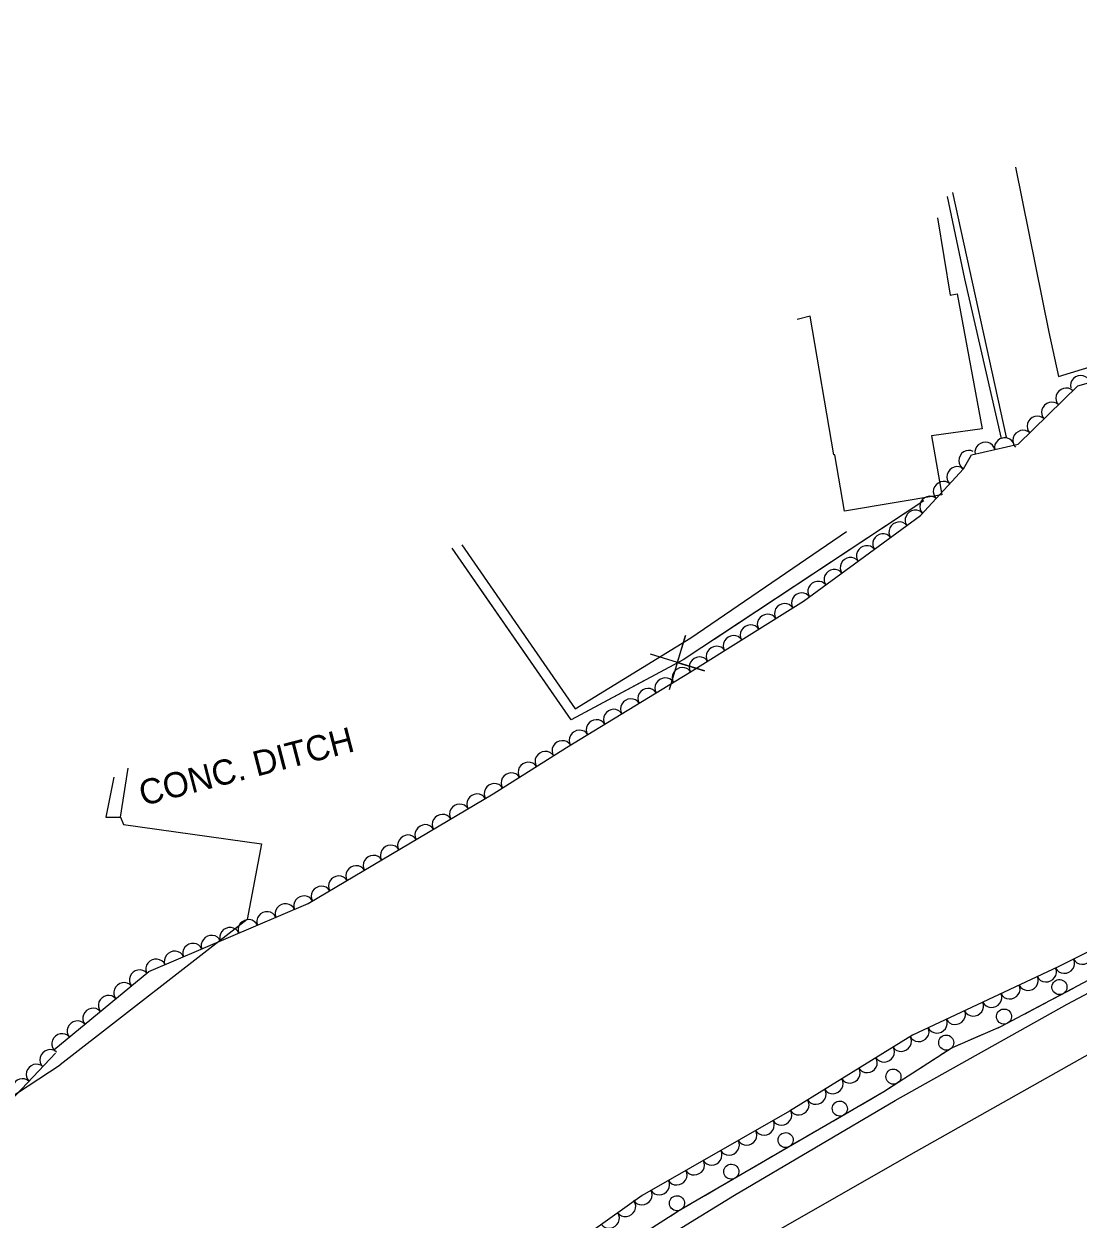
# Model space of a CAD drawing. Extents: x 1722896 to 1754269, y 648279 to 666297.
# Drawn here: x 1742665.5 to 1742875.4, y 651739.3 to 651977.3 of the extents above; entities that cross this region are included whole.
import ezdxf

# ---------------------------------------------------------------- set-up
doc = ezdxf.new("R2010")
doc.units = 0
for name, color, linetype in [('DESIGN - CENTERLINE - Proposed', 7, 'Continuous'), ('DESIGN - CENTERLINE - Proposed Text', 7, 'Continuous'), ('DESIGN - SCRATCH - User 1', 7, 'Continuous'), ('SURVEY - CENTERLINE - Preliminary Text', 7, 'Continuous'), ('SURVEY - CONTOURS - Intermediate with optional Text', 7, 'Continuous'), ('SURVEY - VEGETATION - Features with Text', 7, 'Continuous')]:
    doc.layers.add(name, color=color, linetype=linetype)

msp = doc.modelspace()

# ---------------------------------------------------------------- linework, layer by layer
at = {"layer": 'DESIGN - CENTERLINE - Proposed'}
msp.add_lwpolyline([(1742683.45, 651827.31), (1742681.87, 651819.34), (1742684.75, 651819.33), (1742686.31, 651829.11)], dxfattribs=at)
at = {"layer": 'DESIGN - CENTERLINE - Proposed Text'}
for points in [[(1742850.39, 651943.74), (1742861.01, 651895.02), (1742860.09, 651894.78), (1742852.84, 651926.59), (1742849.34, 651942.98)], [(1742847.4, 651938.71), (1742849.86, 651923.32), (1742851.29, 651923.59), (1742856.24, 651896.68), (1742846.19, 651895.3), (1742848.23, 651883.55), (1742828.83, 651880.33), (1742826.95, 651891.55), (1742826.73, 651891.49), (1742822.02, 651919.12), (1742819.41, 651918.44)], [(1742844.62, 651882.36), (1742796.76, 651850.69), (1742774.46, 651838.73), (1742750.79, 651872.91)], [(1742844.62, 651882.36), (1742802.92, 651854.77)], [(1742757.49, 651863.23), (1742750.79, 651872.91)], [(1742789.08, 651846.57), (1742774.46, 651838.73), (1742757.49, 651863.23)], [(1742794.01, 651844.79), (1742797.19, 651855.57), (1742795.56, 651850.16), (1742800.97, 651848.52), (1742790.23, 651851.84)]]:
    msp.add_lwpolyline(points, dxfattribs=at)
at = {"layer": 'DESIGN - SCRATCH - User 1'}
for points in [[(1743365.85, 651977.34), (1743332.79, 651966.42), (1743295.19, 651955.7), (1743248.55, 651942.05), (1743198.11, 651925.85), (1743163.63, 651914.49), (1743147.77, 651909.08), (1743105.66, 651892.59), (1743020.15, 651857.45), (1742984.3, 651841.33), (1742947.3, 651823.17), (1742893.81, 651795.58), (1742859.89, 651777.58), (1742850.32, 651773.45), (1742836.72, 651764.69), (1742796.21, 651741.15), (1742760.7, 651718.48), (1742717.06, 651689.37)], [(1742874.36, 651785.26), (1742870.3, 651783.1)], [(1742866.81, 651781.25), (1742864.74, 651780.15)], [(1742868.89, 651782.35), (1742866.81, 651781.25)], [(1742863.32, 651779.4), (1742859.89, 651777.58), (1742859.23, 651777.3)], [(1742857.77, 651776.67), (1742855.61, 651775.73)], [(1742851.98, 651774.17), (1742850.32, 651773.45), (1742847.97, 651771.94)], [(1742855.61, 651775.73), (1742853.45, 651774.8)], [(1742844.65, 651769.8), (1742842.68, 651768.53)], [(1742846.63, 651771.07), (1742844.65, 651769.8)], [(1742841.33, 651767.66), (1742837.47, 651765.17)], [(1742836.1, 651764.33), (1742834.07, 651763.15)], [(1742834.07, 651763.15), (1742832.04, 651761.97)], [(1742830.66, 651761.17), (1742826.68, 651758.85)], [(1742825.29, 651758.05), (1742823.26, 651756.87)], [(1742819.85, 651754.89), (1742815.87, 651752.57)], [(1742823.26, 651756.87), (1742821.23, 651755.69)], [(1742812.46, 651750.59), (1742810.43, 651749.41)], [(1742814.49, 651751.77), (1742812.46, 651750.59)], [(1742809.04, 651748.6), (1742805.06, 651746.29)], [(1742803.68, 651745.49), (1742801.65, 651744.31)], [(1742801.65, 651744.31), (1742799.62, 651743.13)], [(1742798.23, 651742.32), (1742796.21, 651741.15), (1742794.31, 651739.93)]]:
    msp.add_lwpolyline(points, dxfattribs=at)
for centre, start, end in [((1742871.65, 651785.52), 51.2079, 51.1981), ((1742860.61, 651779.66), 51.2079, 51.1981), ((1742849.11, 651774.46), 56.0488, 56.0389), ((1742838.6, 651767.69), 56.0488, 56.0389), ((1742827.93, 651761.32), 53.4277, 53.4179), ((1742817.13, 651755.04), 53.4277, 53.4179), ((1742806.32, 651748.76), 53.4277, 53.4179), ((1742795.51, 651742.47), 53.4277, 53.4179)]:
    msp.add_arc(centre, 1.5, start, end, dxfattribs=at)
at = {"layer": 'SURVEY - CENTERLINE - Preliminary Text'}
for points in [[(1742862.89, 651948.81), (1742869.52, 651915.98), (1742871.45, 651907.15), (1742910.55, 651919.04)], [(1742720.16, 651676.04), (1742749.8, 651695.73), (1742781.88, 651716.47), (1742807.75, 651732.58), (1742843.18, 651752.86), (1742886.17, 651777.08), (1742924.71, 651797.25), (1742967.57, 651818.87), (1743010.4, 651838.76), (1743055.27, 651858.66), (1743095.73, 651874.85), (1743150.2, 651895.53)], [(1742717.45, 651686.49), (1742742.22, 651703.77), (1742771.76, 651722.45), (1742806.94, 651744.06), (1742838.97, 651762.92), (1742873.15, 651782.14), (1742913.01, 651803.23), (1742955.63, 651824.85), (1742984.23, 651838.09), (1743023.99, 651856.56), (1743077.43, 651879.1), (1743116.86, 651894.33)], [(1742752.68, 651873.58), (1742775.23, 651840.93), (1742798.3, 651855.08), (1742829.27, 651876.27)], [(1742684.75, 651819.33), (1742685.34, 651817.92), (1742712.81, 651814.06), (1742709.94, 651798.96), (1742672.77, 651770.04)], [(1742599.8, 651765.9), (1742655.87, 651759), (1742672.77, 651770.04)]]:
    msp.add_lwpolyline(points, dxfattribs=at)
at = {"layer": 'SURVEY - VEGETATION - Features with Text'}
for points in [[(1742671.47, 651773.05), (1742690.38, 651788.61), (1742722.11, 651802.17), (1742758.95, 651824.04), (1742773.54, 651833.26), (1742797.99, 651848.15), (1742820.72, 651862.38), (1742844.02, 651879.44), (1742852.56, 651888.71), (1742854.13, 651891.54), (1742863.45, 651893.63), (1742875.28, 651905.26), (1742918.16, 651917.44)], [(1743123.86, 651904.86), (1743098.02, 651894.27), (1743074.82, 651885.65), (1743039.13, 651871.33), (1743005.51, 651855.39), (1742980.74, 651845.09), (1742958.98, 651837.03), (1742942.61, 651831.97), (1742937.41, 651826.72), (1742935.8, 651822.24), (1742924.75, 651814.29), (1742903.74, 651805.73), (1742871.36, 651789.53), (1742842.39, 651775.95), (1742817.94, 651760.82), (1742788.57, 651744.04), (1742764.92, 651727.12), (1742742.03, 651713.19), (1742716.08, 651693.8)], [(1742718.32, 651696.18), (1742688.99, 651674.83), (1742661.24, 651654.04), (1742631.77, 651631.04), (1742606.34, 651613.83), (1742585.43, 651594.15), (1742574.29, 651582.07), (1742546.72, 651562.5), (1742518.13, 651538.03), (1742498.54, 651519.39), (1742506.29, 651559.7), (1742505.92, 651590.43), (1742507.82, 651643.95), (1742510.2, 651661.6), (1742550.54, 651675.93), (1742575.63, 651688.7), (1742603.54, 651729.08), (1742635, 651742.78), (1742659.39, 651759.26), (1742671.85, 651772.36)]]:
    msp.add_lwpolyline(points, dxfattribs=at)
for centre, major_axis in [((1742875.86, 651905.42), (1.92, 0.55)), ((1742872.86, 651902.88), (1.43, 1.4)), ((1742870.01, 651900.08), (1.43, 1.4)), ((1742867.15, 651897.27), (1.43, 1.4)), ((1742860.71, 651893.02), (1.95, 0.44)), ((1742864.3, 651894.47), (1.43, 1.4)), ((1742853.52, 651890.44), (0.97, 1.75)), ((1742856.81, 651892.14), (1.95, 0.44)), ((1742851.19, 651887.23), (1.36, 1.47)), ((1742848.48, 651884.29), (1.36, 1.47)), ((1742845.77, 651881.34), (1.36, 1.47)), ((1742842.87, 651878.61), (1.61, 1.18)), ((1742839.65, 651876.24), (1.61, 1.18)), ((1742836.42, 651873.88), (1.61, 1.18)), ((1742833.19, 651871.52), (1.61, 1.18)), ((1742829.97, 651869.15), (1.61, 1.18)), ((1742826.74, 651866.79), (1.61, 1.18)), ((1742823.51, 651864.42), (1.61, 1.18)), ((1742820.26, 651862.09), (1.7, 1.06)), ((1742816.87, 651859.97), (1.7, 1.06)), ((1742813.48, 651857.85), (1.7, 1.06)), ((1742810.09, 651855.73), (1.7, 1.06)), ((1742806.7, 651853.6), (1.7, 1.06)), ((1742803.31, 651851.48), (1.7, 1.06)), ((1742799.92, 651849.36), (1.7, 1.06)), ((1742796.52, 651847.26), (1.71, 1.04)), ((1742789.68, 651843.1), (1.71, 1.04)), ((1742793.1, 651845.18), (1.71, 1.04)), ((1742786.27, 651841.01), (1.71, 1.04)), ((1742782.85, 651838.93), (1.71, 1.04)), ((1742779.44, 651836.85), (1.71, 1.04)), ((1742776.02, 651834.77), (1.71, 1.04)), ((1742772.61, 651832.68), (1.69, 1.07)), ((1742769.23, 651830.54), (1.69, 1.07)), ((1742762.47, 651826.27), (1.69, 1.07)), ((1742765.85, 651828.4), (1.69, 1.07)), ((1742759.09, 651824.13), (1.69, 1.07)), ((1742755.65, 651822.08), (1.72, 1.02)), ((1742752.21, 651820.04), (1.72, 1.02)), ((1742748.77, 651818), (1.72, 1.02)), ((1742745.33, 651815.96), (1.72, 1.02)), ((1742741.89, 651813.91), (1.72, 1.02)), ((1742735.01, 651809.83), (1.72, 1.02)), ((1742738.45, 651811.87), (1.72, 1.02)), ((1742731.57, 651807.79), (1.72, 1.02)), ((1742728.13, 651805.75), (1.72, 1.02)), ((1742724.69, 651803.7), (1.72, 1.02)), ((1742717.52, 651800.21), (1.84, 0.79)), ((1742721.2, 651801.78), (1.84, 0.79)), ((1742713.84, 651798.63), (1.84, 0.79)), ((1742706.48, 651795.49), (1.84, 0.79)), ((1742710.16, 651797.06), (1.84, 0.79)), ((1742702.81, 651793.92), (1.84, 0.79)), ((1742695.45, 651790.77), (1.84, 0.79)), ((1742699.13, 651792.34), (1.84, 0.79)), ((1742876.25, 651791.97), (-1.79, -0.9)), ((1742691.77, 651789.2), (1.84, 0.79)), ((1742872.68, 651790.18), (-1.79, -0.9)), ((1742688.46, 651787.02), (1.54, 1.27)), ((1742869.07, 651788.45), (-1.81, -0.85)), ((1742685.37, 651784.48), (1.54, 1.27)), ((1742861.83, 651785.06), (-1.81, -0.85)), ((1742865.45, 651786.75), (-1.81, -0.85)), ((1742682.28, 651781.94), (1.54, 1.27)), ((1742858.2, 651783.36), (-1.81, -0.85)), ((1742679.19, 651779.4), (1.54, 1.27)), ((1742850.96, 651779.97), (-1.81, -0.85)), ((1742854.58, 651781.66), (-1.81, -0.85)), ((1742676.1, 651776.86), (1.54, 1.27)), ((1742847.34, 651778.27), (-1.81, -0.85)), ((1742673.02, 651774.32), (1.54, 1.27)), ((1742843.72, 651776.57), (-1.81, -0.85)), ((1742840.23, 651774.61), (-1.7, -1.05)), ((1742670.67, 651771.13), (1.38, 1.45)), ((1742833.43, 651770.4), (-1.7, -1.05)), ((1742836.83, 651772.51), (-1.7, -1.05)), ((1742667.92, 651768.23), (1.38, 1.45)), ((1742830.03, 651768.3), (-1.7, -1.05)), ((1742665.16, 651765.33), (1.38, 1.45)), ((1742826.63, 651766.19), (-1.7, -1.05)), ((1742823.23, 651764.09), (-1.7, -1.05)), ((1742819.83, 651761.98), (-1.7, -1.05)), ((1742816.39, 651759.93), (-1.74, -0.99)), ((1742812.92, 651757.95), (-1.74, -0.99)), ((1742805.97, 651753.98), (-1.74, -0.99)), ((1742809.45, 651755.96), (-1.74, -0.99)), ((1742802.5, 651751.99), (-1.74, -0.99)), ((1742799.03, 651750.01), (-1.74, -0.99)), ((1742795.56, 651748.02), (-1.74, -0.99)), ((1742792.08, 651746.04), (-1.74, -0.99)), ((1742785.35, 651741.73), (-1.63, -1.16)), ((1742788.61, 651744.06), (-1.74, -0.99)), ((1742782.1, 651739.41), (-1.63, -1.16))]:
    msp.add_ellipse(centre, major_axis=major_axis, ratio=0.940188, start_param=0, end_param=3.141593, dxfattribs=at)

# ---------------------------------------------------------------- texts
at = {"layer": 'SURVEY - CONTOURS - Intermediate with optional Text'}
msp.add_text('CONC. DITCH', height=5, rotation=14.5138, dxfattribs=at).set_placement((1742689.2, 651821.56))

doc.saveas('drawing.dxf')
